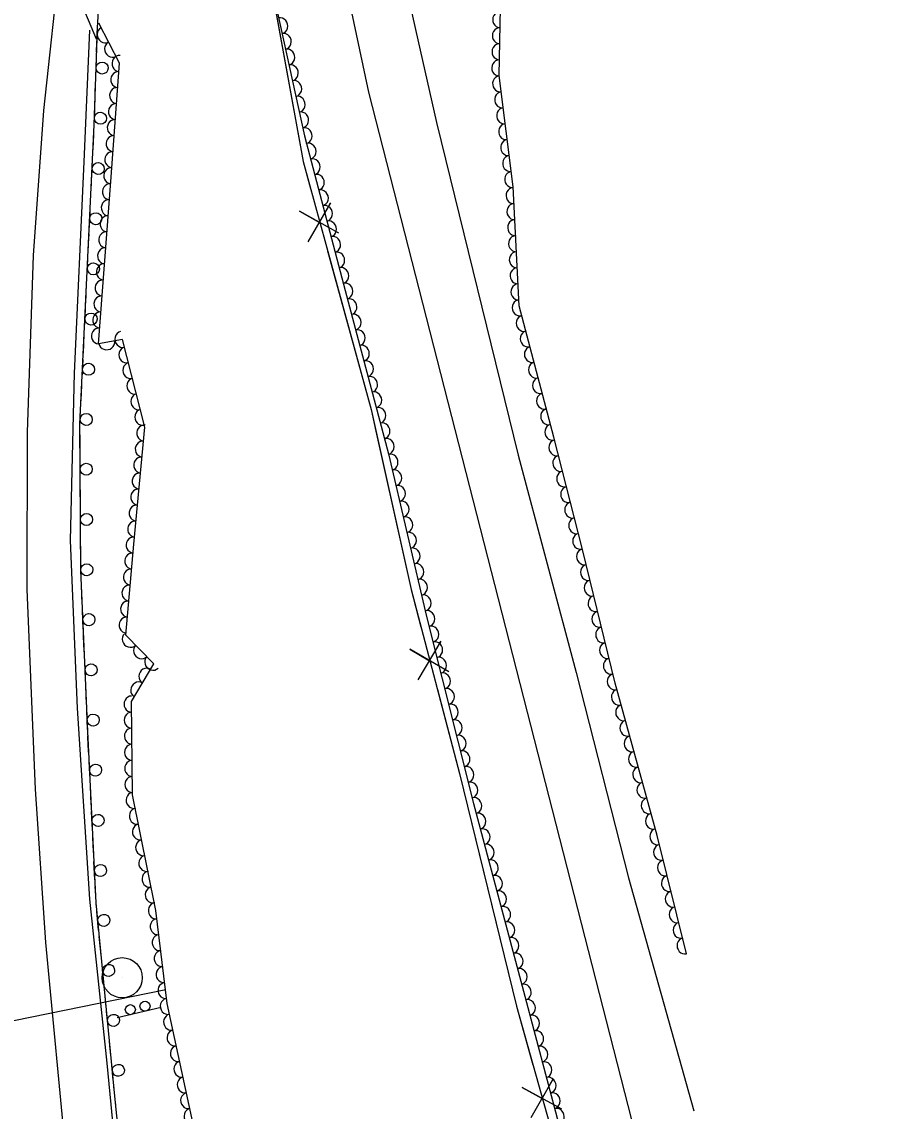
# Model space of a CAD drawing. Extents: x 1722896 to 1754269, y 648279 to 666297.
# Drawn here: x 1740609.2 to 1740827.6, y 648943.9 to 649215 of the extents above; entities that cross this region are included whole.
import ezdxf

# ---------------------------------------------------------------- set-up
doc = ezdxf.new("R2010")
doc.units = 0
for name, color, linetype in [('DESIGN - CENTERLINE - Proposed', 7, 'Continuous'), ('DESIGN - CENTERLINE - Proposed Text', 7, 'Continuous'), ('DESIGN - PUBLIC HEARING - Shapes', 7, 'Continuous'), ('DESIGN - SCRATCH - User 1', 7, 'Continuous'), ('SURVEY - CENTERLINE - Preliminary Text', 7, 'Continuous'), ('SURVEY - VEGETATION - Features with Text', 7, 'Continuous')]:
    doc.layers.add(name, color=color, linetype=linetype)

msp = doc.modelspace()

# ---------------------------------------------------------------- linework, layer by layer
at = {"layer": 'DESIGN - CENTERLINE - Proposed'}
msp.add_lwpolyline([(1740700.31, 649478.68), (1740686.35, 649446.38), (1740673.51, 649411.03), (1740660.81, 649373.13), (1740650.67, 649337.68), (1740641.79, 649298.57), (1740634.73, 649263.85), (1740628.44, 649222.1), (1740627.81, 649210.74), (1740603.2, 649268.9), (1740607.03, 649284.59), (1740610.25, 649300.52), (1740615.78, 649325.93), (1740622.87, 649354.19), (1740630.62, 649381.05), (1740640.74, 649412.94), (1740651.91, 649444.59), (1740666.04, 649479.28)], dxfattribs=at)
at = {"layer": 'DESIGN - CENTERLINE - Proposed Text'}
for points in [[(1740649.59, 649332.94), (1740660.7, 649274.64), (1740670.62, 649227.23), (1740679.14, 649180.27), (1740696.05, 649118.55), (1740706.05, 649073.73), (1740718.01, 649028.01), (1740732.22, 648970.08), (1740745.27, 648923.69), (1740759.06, 648869.6), (1740771.91, 648824.09), (1740802.22, 648740.42), (1740814.98, 648697.29), (1740827.65, 648649.56), (1740818.49, 648642.19)], [(1740671.46, 649222.6), (1740679.14, 649180.27), (1740680.99, 649173.54)], [(1740688.08, 649162.41), (1740678.27, 649167.92), (1740683.19, 649165.12), (1740685.99, 649170.03), (1740680.36, 649160.3)], [(1740685.24, 649158.01), (1740696.05, 649118.55), (1740697.24, 649113.19)], [(1740697.24, 649113.19), (1740706.05, 649073.73), (1740708.47, 649064.47)], [(1740715.43, 649053.27), (1740705.7, 649058.89), (1740710.58, 649056.03), (1740713.44, 649060.91), (1740707.69, 649051.25)], [(1740712.54, 649048.9), (1740718.01, 649028.01), (1740723.92, 649003.92)], [(1740723.92, 649003.92), (1740732.22, 648970.08), (1740736.32, 648955.48)], [(1740743.49, 648944.41), (1740733.65, 648949.85), (1740738.58, 648947.08), (1740741.35, 648952.02), (1740735.79, 648942.24)]]:
    msp.add_lwpolyline(points, dxfattribs=at)
at = {"layer": 'DESIGN - PUBLIC HEARING - Shapes'}
for p, q in [((1740634.21, 648977.12), (1740634.21, 648977.12)), ((1740538.18, 648952.42), (1740645, 648974.22)), ((1740643.84, 648969.72), (1740632.93, 648967.18))]:
    msp.add_line(p, q, dxfattribs=at)
for centre, radius in [((1740634.17, 648977.14), 5), ((1740636.19, 648969.2), 1.25), ((1740639.84, 648970.05), 1.25)]:
    msp.add_circle(centre, radius, dxfattribs=at)
at = {"layer": 'DESIGN - SCRATCH - User 1'}
for points in [[(1740779.96, 648368.51), (1740766.54, 648398.97), (1740751.98, 648436.54), (1740741.21, 648469.01), (1740710.59, 648562.72), (1740700.74, 648594.64), (1740689.59, 648636.83), (1740677.12, 648686.13), (1740664.34, 648737.04), (1740657.69, 648769.71), (1740649.76, 648815.79), (1740642.85, 648859.73), (1740636.37, 648907.75), (1740632.41, 648946.86), (1740627.65, 648995.81), (1740625.58, 649038.45), (1740623.87, 649078.58), (1740623.66, 649114.91), (1740627.22, 649189.42), (1740627.91, 649210.86)], [(1740627.8, 649207.5), (1740627.87, 649209.85)], [(1740627.87, 649209.85), (1740627.91, 649210.86)], [(1740627.6, 649201.3), (1740627.75, 649205.9)], [(1740627.47, 649197.35), (1740627.55, 649199.7)], [(1740627.4, 649195.01), (1740627.47, 649197.35)], [(1740627.19, 649188.81), (1740627.22, 649189.42), (1740627.34, 649193.41)], [(1740627, 649184.86), (1740627.11, 649187.21)], [(1740626.89, 649182.52), (1740627, 649184.86)], [(1740626.59, 649176.32), (1740626.81, 649180.92)], [(1740626.4, 649172.38), (1740626.52, 649174.72)], [(1740626.29, 649170.03), (1740626.4, 649172.38)], [(1740626, 649163.84), (1740626.21, 649168.43)], [(1740625.69, 649157.55), (1740625.81, 649159.89)], [(1740625.81, 649159.89), (1740625.92, 649162.24)], [(1740625.4, 649151.35), (1740625.62, 649155.95)], [(1740625.21, 649147.41), (1740625.32, 649149.75)], [(1740625.1, 649145.06), (1740625.21, 649147.41)], [(1740624.8, 649138.87), (1740625.02, 649143.46)], [(1740624.61, 649134.92), (1740624.73, 649137.27)], [(1740624.5, 649132.57), (1740624.61, 649134.92)], [(1740624.21, 649126.38), (1740624.43, 649130.97)], [(1740624.02, 649122.44), (1740624.13, 649124.78)], [(1740623.91, 649120.09), (1740624.02, 649122.44)], [(1740623.66, 649113.89), (1740623.66, 649114.91), (1740623.83, 649118.49)], [(1740623.69, 649109.94), (1740623.67, 649112.29)], [(1740623.7, 649107.59), (1740623.69, 649109.94)], [(1740623.74, 649101.39), (1740623.71, 649105.99)], [(1740623.76, 649097.44), (1740623.75, 649099.79)], [(1740623.77, 649095.09), (1740623.76, 649097.44)], [(1740623.81, 649088.89), (1740623.78, 649093.49)], [(1740623.83, 649084.94), (1740623.82, 649087.29)], [(1740623.84, 649082.59), (1740623.83, 649084.94)], [(1740623.96, 649076.4), (1740623.87, 649078.58), (1740623.85, 649080.99)], [(1740624.13, 649072.45), (1740624.03, 649074.8)], [(1740624.23, 649070.1), (1740624.13, 649072.45)], [(1740624.49, 649063.91), (1740624.3, 649068.5)], [(1740624.66, 649059.96), (1740624.56, 649062.31)], [(1740624.76, 649057.61), (1740624.66, 649059.96)], [(1740625.02, 649051.42), (1740624.83, 649056.01)], [(1740625.19, 649047.47), (1740625.09, 649049.82)], [(1740625.29, 649045.12), (1740625.19, 649047.47)], [(1740625.55, 649038.93), (1740625.36, 649043.53)], [(1740625.74, 649034.98), (1740625.63, 649037.33)], [(1740625.86, 649032.64), (1740625.74, 649034.98)], [(1740626.16, 649026.45), (1740625.94, 649031.04)], [(1740626.35, 649022.5), (1740626.24, 649024.85)], [(1740626.47, 649020.15), (1740626.35, 649022.5)], [(1740626.77, 649013.96), (1740626.54, 649018.55)], [(1740626.96, 649010.01), (1740626.84, 649012.36)], [(1740627.07, 649007.67), (1740626.96, 649010.01)], [(1740627.38, 649001.47), (1740627.15, 649006.07)], [(1740627.57, 648997.53), (1740627.45, 648999.88)], [(1740627.71, 648995.18), (1740627.65, 648995.81), (1740627.57, 648997.53)], [(1740628.31, 648989.01), (1740627.87, 648993.59)], [(1740628.69, 648985.08), (1740628.47, 648987.42)], [(1740628.92, 648982.74), (1740628.69, 648985.08)], [(1740629.52, 648976.57), (1740629.08, 648981.15)], [(1740629.9, 648972.64), (1740629.68, 648974.98)], [(1740630.13, 648970.3), (1740629.9, 648972.64)], [(1740630.73, 648964.13), (1740630.29, 648968.71)], [(1740631.11, 648960.2), (1740630.89, 648962.54)], [(1740631.34, 648957.86), (1740631.11, 648960.2)], [(1740631.94, 648951.69), (1740631.5, 648956.27)], [(1740632.32, 648947.76), (1740632.09, 648950.1)], [(1740632.55, 648945.42), (1740632.41, 648946.86), (1740632.32, 648947.76)]]:
    msp.add_lwpolyline(points, dxfattribs=at)
for centre, start, end in [((1740629.17, 649203.53), 291.4176, 291.4078), ((1740628.77, 649191.04), 291.4176, 291.4078), ((1740628.2, 649178.53), 290.5268, 290.5169), ((1740627.6, 649166.04), 290.5268, 290.5169), ((1740627, 649153.56), 290.5268, 290.5169), ((1740626.41, 649141.07), 290.5268, 290.5169), ((1740625.81, 649128.58), 290.5268, 290.5169), ((1740625.22, 649116.1), 290.5268, 290.5169), ((1740625.22, 649103.68), 293.592, 293.5822), ((1740625.29, 649091.18), 293.592, 293.5822), ((1740625.37, 649078.68), 293.592, 293.5822), ((1740625.89, 649066.25), 295.6975, 295.6876), ((1740626.43, 649053.76), 295.6975, 295.6876), ((1740626.96, 649041.27), 295.6975, 295.6876), ((1740627.55, 649028.79), 296.0467, 296.0369), ((1740628.15, 649016.31), 296.0467, 296.0369), ((1740628.76, 649003.82), 296.0467, 296.0369), ((1740629.58, 648991.42), 298.813, 298.8031), ((1740630.79, 648978.98), 298.813, 298.8031), ((1740632, 648966.54), 298.813, 298.8031), ((1740633.21, 648954.1), 298.813, 298.8031)]:
    msp.add_arc(centre, 1.5, start, end, dxfattribs=at)
at = {"layer": 'SURVEY - CENTERLINE - Preliminary Text'}
for points in [[(1740669.09, 649397.86), (1740674.07, 649369.92), (1740682.97, 649324.6), (1740701.73, 649237.08), (1740712.35, 649189.97), (1740732.64, 649107.18), (1740747.06, 649053.14), (1740760.12, 649002.04), (1740776.34, 648944.03)], [(1740659.81, 649369.63), (1740668.08, 649324.22), (1740681.16, 649264.72), (1740695.45, 649197.57), (1740766.18, 648920.69), (1740783.92, 648856.59), (1740789.07, 648837.18)], [(1740618.78, 649232.07), (1740614.56, 649192.96)], [(1740625.99, 649212.99), (1740624.65, 649180.21), (1740622.23, 649127.56), (1740621.22, 649085.94), (1740623, 649044.19), (1740626.05, 648996.71), (1740630.35, 648955.92), (1740634.42, 648913.81), (1740639.32, 648869.82), (1740647.02, 648822.22), (1740654.22, 648778.49), (1740660.83, 648744.46), (1740667.28, 648716.47), (1740678.16, 648675.46), (1740698.54, 648596.22), (1740712.93, 648547.06), (1740742.84, 648454.39), (1740759.96, 648410.29), (1740777.86, 648366.84)], [(1740614.56, 649192.96), (1740612, 649156.87), (1740610.53, 649112.88), (1740610.46, 649073.8), (1740612.55, 649024.1), (1740615.1, 648985.92), (1740620.3, 648930.98), (1740625.83, 648886.2), (1740632.47, 648841.54), (1740638.9, 648800.48), (1740648.92, 648746.58), (1740656.29, 648713.96), (1740664.57, 648678.2), (1740676.67, 648629.77), (1740687.04, 648592.21), (1740699.1, 648551.52), (1740712.97, 648509.38), (1740728.54, 648464.77), (1740744.67, 648422.2), (1740768.71, 648364.1)]]:
    msp.add_lwpolyline(points, dxfattribs=at)
at = {"layer": 'SURVEY - VEGETATION - Features with Text'}
for points in [[(1740635.26, 649243.63), (1740642.7, 649255.02), (1740654.33, 649254.72), (1740664.16, 649251.23), (1740672.01, 649220.73), (1740679.51, 649186.63), (1740689.58, 649148.2), (1740700.38, 649107.54), (1740709.88, 649067.07), (1740721.54, 649020.53), (1740733.95, 648973.81), (1740745.58, 648929.98), (1740757.45, 648885.26), (1740767.47, 648848.02), (1740779.63, 648810.94), (1740791.12, 648779.92)], [(1740774.51, 648983.13), (1740767.18, 649012.53), (1740756.75, 649050.46), (1740748.61, 649083.73), (1740741.47, 649111.64), (1740732.9, 649144.32), (1740731.4, 649173.94), (1740727.91, 649201.64), (1740728.4, 649227.07), (1740727.36, 649230.53)], [(1740672.21, 648793.42), (1740667.5, 648818.4), (1740659.65, 648836.51), (1740662.41, 648850.84), (1740657.61, 648880.07), (1740653.95, 648908.82), (1740651.76, 648941.08), (1740645.35, 648970.72), (1740642.53, 648993.91), (1740636.74, 649022.69), (1740636.49, 649045.92), (1740642.01, 649055.3), (1740635.07, 649062.4), (1740637.05, 649085.06), (1740639.8, 649114.16), (1740634.25, 649136.01), (1740628.26, 649134.94), (1740631.33, 649175.32), (1740633.51, 649204.71), (1740628.35, 649214.7)]]:
    msp.add_lwpolyline(points, dxfattribs=at)
for centre, major_axis in [((1740728.18, 649215.58), (0.04, 2)), ((1740673.48, 649214.05), (0.43, -1.95)), ((1740629.86, 649211.78), (-0.92, 1.78)), ((1740674.34, 649210.14), (0.43, -1.95)), ((1740728.1, 649211.58), (0.04, 2)), ((1740631.69, 649208.22), (-0.92, 1.78)), ((1740728.02, 649207.58), (0.04, 2)), ((1740633.5, 649204.66), (0.15, 1.99)), ((1740675.2, 649206.24), (0.43, -1.95)), ((1740676.06, 649202.33), (0.43, -1.95)), ((1740727.94, 649203.58), (0.04, 2)), ((1740633.21, 649200.67), (0.15, 1.99)), ((1740676.92, 649198.42), (0.43, -1.95)), ((1740728.16, 649199.6), (-0.25, 1.98)), ((1740632.91, 649196.69), (0.15, 1.99)), ((1740677.78, 649194.52), (0.43, -1.95)), ((1740728.67, 649195.63), (-0.25, 1.98)), ((1740632.62, 649192.7), (0.15, 1.99)), ((1740678.64, 649190.61), (0.43, -1.95)), ((1740729.17, 649191.66), (-0.25, 1.98)), ((1740632.32, 649188.71), (0.15, 1.99)), ((1740729.67, 649187.69), (-0.25, 1.98)), ((1740679.5, 649186.7), (0.43, -1.95)), ((1740632.03, 649184.72), (0.15, 1.99)), ((1740680.51, 649182.83), (0.51, -1.93)), ((1740730.17, 649183.72), (-0.25, 1.98)), ((1740631.73, 649180.73), (0.15, 1.99)), ((1740730.67, 649179.75), (-0.25, 1.98)), ((1740681.52, 649178.96), (0.51, -1.93)), ((1740631.44, 649176.74), (0.15, 1.99)), ((1740682.54, 649175.09), (0.51, -1.93)), ((1740731.17, 649175.79), (-0.25, 1.98)), ((1740631.14, 649172.75), (0.15, 1.99)), ((1740683.55, 649171.22), (0.51, -1.93)), ((1740731.51, 649171.8), (-0.1, 2)), ((1740630.84, 649168.76), (0.15, 1.99)), ((1740684.56, 649167.35), (0.51, -1.93)), ((1740731.71, 649167.81), (-0.1, 2)), ((1740630.53, 649164.77), (0.15, 1.99)), ((1740685.58, 649163.49), (0.51, -1.93)), ((1740731.92, 649163.81), (-0.1, 2)), ((1740630.23, 649160.79), (0.15, 1.99)), ((1740686.59, 649159.62), (0.51, -1.93)), ((1740732.12, 649159.82), (-0.1, 2)), ((1740629.92, 649156.8), (0.15, 1.99)), ((1740687.6, 649155.75), (0.51, -1.93)), ((1740732.32, 649155.82), (-0.1, 2)), ((1740629.62, 649152.81), (0.15, 1.99)), ((1740688.62, 649151.88), (0.51, -1.93)), ((1740732.52, 649151.83), (-0.1, 2)), ((1740629.32, 649148.82), (0.15, 1.99)), ((1740689.63, 649148.01), (0.51, -1.93)), ((1740732.73, 649147.83), (-0.1, 2)), ((1740629.01, 649144.83), (0.15, 1.99)), ((1740690.66, 649144.14), (0.51, -1.93)), ((1740733.03, 649143.85), (-0.51, 1.93)), ((1740628.71, 649140.84), (0.15, 1.99)), ((1740691.69, 649140.28), (0.51, -1.93)), ((1740734.04, 649139.99), (-0.51, 1.93)), ((1740628.41, 649136.85), (0.15, 1.99)), ((1740692.71, 649136.41), (0.51, -1.93)), ((1740630.31, 649135.31), (-1.97, -0.35)), ((1740634.25, 649136.01), (-0.49, 1.94)), ((1740735.05, 649136.12), (-0.51, 1.93)), ((1740635.23, 649132.13), (-0.49, 1.94)), ((1740693.74, 649132.54), (0.51, -1.93)), ((1740736.07, 649132.25), (-0.51, 1.93)), ((1740636.22, 649128.25), (-0.49, 1.94)), ((1740694.76, 649128.68), (0.51, -1.93)), ((1740737.08, 649128.38), (-0.51, 1.93)), ((1740637.2, 649124.38), (-0.49, 1.94)), ((1740695.79, 649124.81), (0.51, -1.93)), ((1740738.1, 649124.51), (-0.51, 1.93)), ((1740638.19, 649120.5), (-0.49, 1.94)), ((1740696.82, 649120.95), (0.51, -1.93)), ((1740739.11, 649120.64), (-0.51, 1.93)), ((1740697.84, 649117.08), (0.51, -1.93)), ((1740639.18, 649116.62), (-0.49, 1.94)), ((1740740.12, 649116.77), (-0.51, 1.93)), ((1740639.66, 649112.71), (0.19, 1.99)), ((1740698.87, 649113.21), (0.51, -1.93)), ((1740741.14, 649112.9), (-0.51, 1.93)), ((1740699.9, 649109.35), (0.51, -1.93)), ((1740639.29, 649108.72), (0.19, 1.99)), ((1740742.14, 649109.03), (-0.5, 1.94)), ((1740638.91, 649104.74), (0.19, 1.99)), ((1740700.86, 649105.47), (0.46, -1.95)), ((1740743.13, 649105.15), (-0.5, 1.94)), ((1740701.78, 649101.57), (0.46, -1.95)), ((1740744.12, 649101.28), (-0.5, 1.94)), ((1740638.53, 649100.76), (0.19, 1.99)), ((1740638.16, 649096.78), (0.19, 1.99)), ((1740702.69, 649097.68), (0.46, -1.95)), ((1740745.11, 649097.4), (-0.5, 1.94)), ((1740637.78, 649092.8), (0.19, 1.99)), ((1740703.61, 649093.78), (0.46, -1.95)), ((1740746.1, 649093.53), (-0.5, 1.94)), ((1740704.52, 649089.89), (0.46, -1.95)), ((1740637.4, 649088.81), (0.19, 1.99)), ((1740747.1, 649089.65), (-0.5, 1.94)), ((1740637.03, 649084.83), (0.17, 1.99)), ((1740705.44, 649086), (0.46, -1.95)), ((1740748.09, 649085.78), (-0.5, 1.94)), ((1740706.35, 649082.1), (0.46, -1.95)), ((1740636.68, 649080.85), (0.17, 1.99)), ((1740749.06, 649081.9), (-0.48, 1.94)), ((1740636.33, 649076.86), (0.17, 1.99)), ((1740707.27, 649078.21), (0.46, -1.95)), ((1740750.01, 649078.01), (-0.48, 1.94)), ((1740708.18, 649074.31), (0.46, -1.95)), ((1740750.96, 649074.13), (-0.48, 1.94)), ((1740635.98, 649072.88), (0.17, 1.99)), ((1740635.64, 649068.89), (0.17, 1.99)), ((1740709.1, 649070.42), (0.46, -1.95)), ((1740751.91, 649070.24), (-0.48, 1.94)), ((1740710.02, 649066.53), (0.49, -1.94)), ((1740752.86, 649066.35), (-0.48, 1.94)), ((1740635.29, 649064.91), (0.17, 1.99)), ((1740636.11, 649061.34), (-1.4, 1.43)), ((1740710.99, 649062.65), (0.49, -1.94)), ((1740753.81, 649062.47), (-0.48, 1.94)), ((1740638.9, 649058.48), (-1.4, 1.43)), ((1740711.96, 649058.77), (0.49, -1.94)), ((1740754.76, 649058.58), (-0.48, 1.94)), ((1740641.7, 649055.62), (-1.4, 1.43)), ((1740712.94, 649054.89), (0.49, -1.94)), ((1740640.21, 649052.23), (1.01, 1.72)), ((1740755.71, 649054.7), (-0.48, 1.94)), ((1740713.91, 649051.01), (0.49, -1.94)), ((1740756.67, 649050.81), (-0.48, 1.94)), ((1740638.18, 649048.79), (1.01, 1.72)), ((1740714.88, 649047.13), (0.49, -1.94)), ((1740757.72, 649046.95), (-0.53, 1.93)), ((1740636.5, 649045.25), (-0.02, 2)), ((1740715.85, 649043.25), (0.49, -1.94)), ((1740758.78, 649043.1), (-0.53, 1.93)), ((1740636.54, 649041.25), (-0.02, 2)), ((1740716.82, 649039.37), (0.49, -1.94)), ((1740759.84, 649039.24), (-0.53, 1.93)), ((1740636.59, 649037.25), (-0.02, 2)), ((1740636.63, 649033.25), (-0.02, 2)), ((1740717.8, 649035.49), (0.49, -1.94)), ((1740760.9, 649035.38), (-0.53, 1.93)), ((1740718.77, 649031.61), (0.49, -1.94)), ((1740761.96, 649031.53), (-0.53, 1.93)), ((1740636.67, 649029.25), (-0.02, 2)), ((1740719.74, 649027.73), (0.49, -1.94)), ((1740636.72, 649025.25), (-0.02, 2)), ((1740763.02, 649027.67), (-0.53, 1.93)), ((1740720.71, 649023.85), (0.49, -1.94)), ((1740764.08, 649023.81), (-0.53, 1.93)), ((1740637.03, 649021.28), (-0.39, 1.96)), ((1740721.69, 649019.97), (0.51, -1.93)), ((1740765.14, 649019.95), (-0.53, 1.93)), ((1740637.82, 649017.35), (-0.39, 1.96)), ((1740722.72, 649016.1), (0.51, -1.93)), ((1740766.2, 649016.1), (-0.53, 1.93)), ((1740638.6, 649013.43), (-0.39, 1.96)), ((1740723.75, 649012.24), (0.51, -1.93)), ((1740767.25, 649012.24), (-0.48, 1.94)), ((1740639.39, 649009.51), (-0.39, 1.96)), ((1740724.77, 649008.37), (0.51, -1.93)), ((1740768.22, 649008.36), (-0.48, 1.94)), ((1740640.18, 649005.59), (-0.39, 1.96)), ((1740725.8, 649004.51), (0.51, -1.93)), ((1740769.19, 649004.48), (-0.48, 1.94)), ((1740640.97, 649001.67), (-0.39, 1.96)), ((1740726.82, 649000.64), (0.51, -1.93)), ((1740770.15, 649000.6), (-0.48, 1.94)), ((1740641.76, 648997.75), (-0.39, 1.96)), ((1740727.85, 648996.77), (0.51, -1.93)), ((1740771.12, 648996.71), (-0.48, 1.94)), ((1740642.54, 648993.82), (-0.24, 1.99)), ((1740728.88, 648992.91), (0.51, -1.93)), ((1740772.09, 648992.83), (-0.48, 1.94)), ((1740643.02, 648989.85), (-0.24, 1.99)), ((1740729.9, 648989.04), (0.51, -1.93)), ((1740773.06, 648988.95), (-0.48, 1.94)), ((1740643.51, 648985.88), (-0.24, 1.99)), ((1740730.93, 648985.17), (0.51, -1.93)), ((1740774.03, 648985.07), (-0.48, 1.94)), ((1740643.99, 648981.91), (-0.24, 1.99)), ((1740731.96, 648981.31), (0.51, -1.93)), ((1740644.48, 648977.94), (-0.24, 1.99)), ((1740732.98, 648977.44), (0.51, -1.93)), ((1740644.96, 648973.97), (-0.24, 1.99)), ((1740734.01, 648973.58), (0.51, -1.93)), ((1740645.51, 648970.01), (-0.42, 1.95)), ((1740735.03, 648969.71), (0.51, -1.93)), ((1740646.35, 648966.1), (-0.42, 1.95)), ((1740736.06, 648965.84), (0.51, -1.93)), ((1740647.2, 648962.19), (-0.42, 1.95)), ((1740737.09, 648961.98), (0.51, -1.93)), ((1740648.04, 648958.28), (-0.42, 1.95)), ((1740738.11, 648958.11), (0.51, -1.93)), ((1740648.89, 648954.37), (-0.42, 1.95)), ((1740739.14, 648954.25), (0.51, -1.93)), ((1740649.73, 648950.46), (-0.42, 1.95)), ((1740740.17, 648950.38), (0.51, -1.93)), ((1740650.58, 648946.55), (-0.42, 1.95)), ((1740741.19, 648946.51), (0.51, -1.93)), ((1740651.43, 648942.64), (-0.42, 1.95)), ((1740742.22, 648942.65), (0.51, -1.93))]:
    msp.add_ellipse(centre, major_axis=major_axis, ratio=0.940188, start_param=0, end_param=3.141593, dxfattribs=at)

doc.saveas('drawing.dxf')
